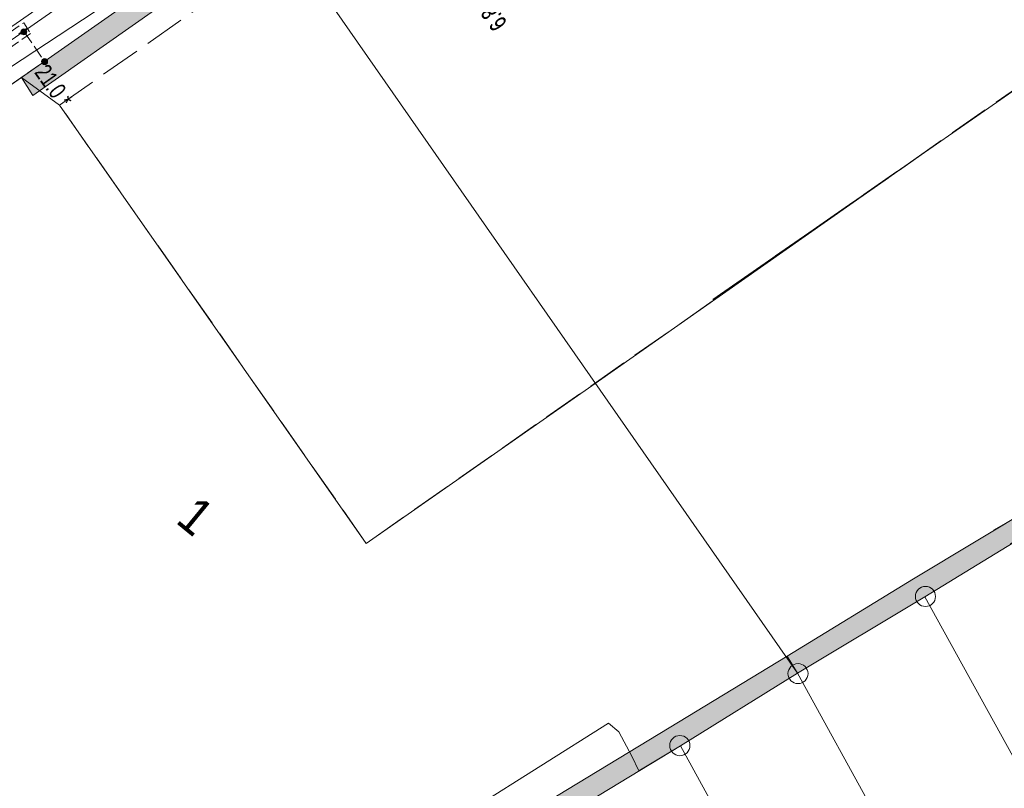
# Model space of a CAD drawing. Header units: metres. Extents: x -740 to 758, y -633 to 854.
# Tile 650 of 656: x 123 to 153, y -165 to -141. Entities that reach past the tile are written whole.
import ezdxf

# ---------------------------------------------------------------- set-up
doc = ezdxf.new("R2010")
doc.units = ezdxf.units.M
doc.header["$MEASUREMENT"] = 0
for name, pattern in [('1248_416', [1.664, 1.248, -0.416]), ('333_125', [0.4576, 0.3328, -0.1248]), ('333_333', [0.6656, 0.3328, -0.3328]), ('416_125', [0.5408, 0.416, -0.1248])]:
    doc.linetypes.add(name, pattern=pattern)
for name, color, linetype in [('Gas.LOVION', 7, 'Continuous'), ('Grundkarte.LOVION', 7, 'Continuous'), ('Grundkarte_Text.LOVION', 7, 'Continuous'), ('Strom.LOVION', 7, 'Continuous'), ('StromBemass.LOVION', 7, 'Continuous')]:
    doc.layers.add(name, color=color, linetype=linetype)
doc.styles.add('ERSTELLTER_STIL_1', font='arial.ttf')

msp = doc.modelspace()

# ---------------------------------------------------------------- hatches: boundary and pattern name
at = {"layer": 'Grundkarte.LOVION', "linetype": 'Continuous', "lineweight": 18}
for points in [[(152.651, -157.229), (153.165, -157.652), (154.284, -157.01), (158.109, -154.715), (161.96, -152.388), (165.785, -150.093), (169.663, -147.734), (173.429, -145.444), (177.227, -143.181), (183.672, -139.27), (184.091, -139.023), (193.904, -132.98), (193.554, -132.423), (183.768, -138.434), (183.322, -138.714), (176.877, -142.624), (169.345, -147.203), (165.435, -149.536), (161.61, -151.831), (157.759, -154.158), (153.966, -156.48)], [(122.942, -143.78), (130.464, -138.493), (130.087, -137.969), (122.592, -143.223)], [(146.59, -161.655), (150.526, -159.29), (154.319, -156.968), (158.117, -154.705), (160.403, -153.3), (159.857, -152.851), (157.794, -154.116), (154.001, -156.438), (150.176, -158.733), (146.272, -161.124)], [(146.272, -161.124), (142.617, -163.344), (138.851, -165.633), (137.679, -166.339), (135.032, -167.987), (132.608, -169.495), (131.213, -170.34), (127.447, -172.63), (125.023, -174.138), (110.641, -155.209), (110.148, -155.612), (124.842, -175.012), (127.797, -173.187), (131.531, -170.871), (132.926, -170.025), (135.382, -168.544), (138.029, -166.896), (139.201, -166.19), (142.967, -163.901), (146.59, -161.655)]]:
    msp.add_hatch(color=254, dxfattribs=at).paths.add_polyline_path(points)
at = {"layer": 'StromBemass.LOVION', "linetype": 'Continuous', "lineweight": 13}
for points in [[(122.736, -141.876), (122.743, -141.867), (122.749, -141.857), (122.753, -141.846), (122.756, -141.835), (122.757, -141.823), (122.757, -141.812), (122.756, -141.8), (122.753, -141.789), (122.748, -141.779), (122.743, -141.768), (122.736, -141.759), (122.728, -141.751), (122.719, -141.743), (122.709, -141.737), (122.699, -141.732), (122.688, -141.729), (122.677, -141.727), (122.665, -141.726), (122.654, -141.727), (122.642, -141.729), (122.631, -141.733), (122.621, -141.738), (122.611, -141.744), (122.602, -141.751), (122.594, -141.76), (122.588, -141.769), (122.582, -141.779), (122.578, -141.79), (122.575, -141.801), (122.574, -141.812), (122.574, -141.824), (122.575, -141.835), (122.578, -141.847), (122.582, -141.857), (122.588, -141.867), (122.595, -141.877), (122.603, -141.885), (122.612, -141.893), (122.621, -141.899), (122.632, -141.904), (122.643, -141.907), (122.654, -141.909), (122.666, -141.91), (122.677, -141.909), (122.689, -141.907), (122.7, -141.903), (122.71, -141.898), (122.72, -141.892), (122.729, -141.885)], [(123.379, -142.794), (123.386, -142.784), (123.392, -142.774), (123.396, -142.763), (123.399, -142.752), (123.4, -142.74), (123.4, -142.728), (123.399, -142.717), (123.396, -142.705), (123.391, -142.694), (123.386, -142.684), (123.379, -142.675), (123.371, -142.666), (123.362, -142.659), (123.352, -142.652), (123.341, -142.647), (123.33, -142.644), (123.318, -142.642), (123.307, -142.641), (123.295, -142.642), (123.283, -142.644), (123.272, -142.648), (123.262, -142.653), (123.252, -142.659), (123.243, -142.667), (123.235, -142.675), (123.228, -142.685), (123.222, -142.695), (123.218, -142.706), (123.215, -142.717), (123.214, -142.729), (123.214, -142.741), (123.215, -142.752), (123.218, -142.764), (123.222, -142.775), (123.228, -142.785), (123.235, -142.794), (123.243, -142.803), (123.252, -142.81), (123.262, -142.817), (123.273, -142.822), (123.284, -142.825), (123.296, -142.827), (123.307, -142.828), (123.319, -142.827), (123.331, -142.825), (123.342, -142.821), (123.352, -142.816), (123.362, -142.81), (123.371, -142.803)]]:
    msp.add_hatch(color=7, dxfattribs=at).paths.add_polyline_path(points)

# ---------------------------------------------------------------- linework, layer by layer
at = {"layer": 'Gas.LOVION', "color": 5, "linetype": 'Continuous', "lineweight": 18}
msp.add_lwpolyline([(135.204, -132.562), (134.502, -133.089), (122.802, -141.297), (102.376, -155.471), (100.867, -156.52), (81.209, -170.382), (79.293, -171.501), (78.795, -171.845), (74.034, -175.443), (59.227, -185.728), (52.807, -190.198)], dxfattribs=at)
at = {"layer": 'Grundkarte.LOVION', "color": 8, "linetype": '1248_416', "lineweight": 18}
for points in [[(130.732, -139.215), (149.796, -125.913), (159.22, -139.474), (143.973, -150.098)], [(150.762, -145.376), (133.252, -157.639), (123.769, -144.084), (137.489, -134.467)]]:
    msp.add_lwpolyline(points, dxfattribs=at)
at = {"layer": 'Grundkarte.LOVION', "color": 7, "linetype": 'Continuous', "lineweight": 13}
for points in [[(152.651, -157.229), (153.966, -156.48), (157.759, -154.158), (161.61, -151.831), (165.435, -149.536), (169.345, -147.203), (176.877, -142.624), (183.322, -138.714), (183.768, -138.434), (193.554, -132.423), (193.904, -132.98), (184.091, -139.023), (183.672, -139.27), (177.227, -143.181), (173.429, -145.444), (169.663, -147.734), (165.785, -150.093), (161.96, -152.388), (158.109, -154.715), (154.284, -157.01), (153.165, -157.652)], [(160.403, -153.3), (158.117, -154.705), (154.319, -156.968), (150.526, -159.29), (146.59, -161.655), (146.272, -161.124), (150.176, -158.733), (154.001, -156.438), (157.794, -154.116), (159.857, -152.851)]]:
    msp.add_lwpolyline(points, dxfattribs=at)
at = {"layer": 'Grundkarte.LOVION', "color": 8, "linetype": 'Continuous', "lineweight": 18}
for points in [[(136.364, -133.542), (130.087, -137.969), (108.761, -152.911), (98.222, -160.295), (87.519, -167.815), (76.98, -175.2), (66.251, -182.751), (55.601, -190.206), (44.871, -197.757), (31.814, -206.896), (18.678, -216.13), (5.595, -225.301), (-7.452, -240.586), (-16.723, -263.659), (-16.987, -267.912), (-17.629, -276.162)], [(136.364, -133.542), (130.087, -137.969), (108.761, -152.911), (98.222, -160.295), (87.519, -167.815), (76.98, -175.2), (66.251, -182.751), (55.601, -190.206), (44.871, -197.757), (31.814, -206.896), (18.678, -216.13), (5.595, -225.301), (-7.452, -240.586), (-16.723, -263.659), (-16.987, -267.912), (-17.629, -276.162)], [(160.403, -153.3), (158.117, -154.705), (154.319, -156.968), (150.526, -159.29), (146.59, -161.655), (130.087, -137.969), (136.364, -133.542)]]:
    msp.add_lwpolyline(points, dxfattribs=at)
at = {"layer": 'Grundkarte.LOVION', "color": 253, "linetype": 'Continuous', "lineweight": 18}
for points in [[(160.403, -153.3), (158.117, -154.705), (154.319, -156.968), (150.526, -159.29), (146.59, -161.655), (142.967, -163.901), (139.201, -166.19), (138.029, -166.896), (135.382, -168.544), (132.926, -170.025), (131.531, -170.871), (127.797, -173.187), (124.365, -175.266), (108.761, -152.911), (130.087, -137.969), (136.364, -133.542)], [(143.973, -150.098), (158.308, -140.125), (163.294, -147.292), (162.849, -147.572), (163.328, -148.235), (163.964, -147.788), (165.785, -150.093), (161.96, -152.388), (158.109, -154.715), (154.284, -157.01), (153.165, -157.652)], [(154.319, -156.968), (150.526, -159.29), (146.59, -161.655), (142.967, -163.901), (141.684, -164.676), (141.462, -164.225), (141.063, -163.466), (140.741, -163.202), (126.098, -172.437), (125.113, -171.735), (115.76, -159.201), (115.96, -158.827), (119.644, -156.309), (119.769, -155.765), (119.334, -155.246), (118.757, -155.096), (114.835, -157.903), (110.309, -151.813), (122.592, -143.223), (123.769, -144.084), (133.252, -157.639), (140.334, -152.69), (150.762, -145.376)], [(103.805, -216.792), (95.575, -201.844), (91.908, -195.168), (102.198, -188.871), (104.596, -187.396), (108.054, -185.284), (113.183, -182.123), (117.533, -179.451), (123.14, -176.036), (124.365, -175.266), (127.797, -173.187), (131.531, -170.871), (132.926, -170.025), (135.382, -168.544), (138.029, -166.896), (139.201, -166.19), (142.967, -163.901), (146.59, -161.655), (150.526, -159.29), (154.319, -156.968)]]:
    msp.add_lwpolyline(points, dxfattribs=at)
at = {"layer": 'Grundkarte.LOVION', "color": 8, "linetype": 'Continuous', "lineweight": 18}
for points in [[(108.761, -152.911), (130.087, -137.969), (146.59, -161.655), (142.967, -163.901), (139.201, -166.19), (138.029, -166.896), (135.382, -168.544), (132.926, -170.025), (131.531, -170.871), (127.797, -173.187), (124.365, -175.266)], [(161.383, -179.036), (155.59, -168.46), (150.526, -159.29), (154.319, -156.968), (159.426, -166.282), (165.245, -176.826), (165.283, -176.911), (167.942, -181.734), (164.041, -183.859), (162.855, -181.7)], [(146.59, -161.655), (150.526, -159.29), (155.59, -168.46), (161.383, -179.036), (162.855, -181.7), (164.041, -183.859), (159.945, -186.092), (158.434, -183.344), (157.35, -181.322), (152.453, -172.343), (151.552, -170.687)], [(142.967, -163.901), (146.59, -161.655), (151.552, -170.687), (152.453, -172.343), (157.35, -181.322), (158.434, -183.344), (159.945, -186.092), (156.24, -188.11)], [(139.201, -166.19), (142.967, -163.901), (156.24, -188.11), (152.366, -190.203), (149.448, -184.843), (144.848, -176.485)]]:
    msp.add_lwpolyline(points, close=True, dxfattribs=at)
at = {"layer": 'Grundkarte.LOVION', "color": 7, "linetype": 'Continuous', "lineweight": 13}
for points in [[(122.942, -143.78), (122.592, -143.223), (130.087, -137.969), (130.464, -138.493)], [(146.272, -161.124), (146.59, -161.655), (142.967, -163.901), (139.201, -166.19), (138.029, -166.896), (135.382, -168.544), (132.926, -170.025), (131.531, -170.871), (127.797, -173.187), (124.842, -175.012), (110.148, -155.612), (110.641, -155.209), (125.023, -174.138), (127.447, -172.63), (131.213, -170.34), (132.608, -169.495), (135.032, -167.987), (137.679, -166.339), (138.851, -165.633), (142.617, -163.344)]]:
    msp.add_lwpolyline(points, close=True, dxfattribs=at)
at = {"layer": 'Grundkarte.LOVION', "color": 9, "linetype": 'Continuous', "lineweight": 18}
for centre, radius in [((150.544, -159.281), 0.311), ((146.603, -161.669), 0.31), ((142.95, -163.895), 0.313)]:
    msp.add_circle(centre, radius, dxfattribs=at)
at = {"layer": 'Strom.LOVION', "color": 1, "linetype": 'Continuous', "lineweight": 18}
msp.add_lwpolyline([(52.677, -191.437), (61.851, -184.304), (65.33, -182.102), (68.279, -180.218), (83.604, -169.335), (90.8, -164.346), (101.368, -156.5), (102.778, -155.505), (105.576, -153.739), (108.865, -151.408), (132.551, -134.905), (124.132, -123.463)], dxfattribs=at)
at = {"layer": 'Strom.LOVION', "color": 150, "linetype": 'Continuous', "lineweight": 18}
msp.add_lwpolyline([(102.921, -155.757), (105.748, -153.988), (108.608, -151.95), (109.212, -151.477), (133.413, -135.56), (136.232, -133.407)], dxfattribs=at)
at = {"layer": 'Strom.LOVION', "color": 7, "linetype": '333_125', "lineweight": 13}
msp.add_lwpolyline([(122.663, -141.532), (122.873, -141.866), (108.954, -151.562), (108.731, -151.244)], close=True, dxfattribs=at)
at = {"layer": 'Strom.LOVION', "color": 9, "linetype": '333_333', "lineweight": 18}
msp.add_lwpolyline([(108.865, -151.408), (122.768, -141.699)], dxfattribs=at)
at = {"layer": 'StromBemass.LOVION', "color": 7, "linetype": '416_125', "lineweight": 13}
for points in [[(122.675, -141.811), (123.297, -142.726)], [(106.19, -154.728), (109.052, -152.719), (123.297, -142.726)]]:
    msp.add_lwpolyline(points, dxfattribs=at)
at = {"layer": 'StromBemass.LOVION', "color": 7, "linetype": 'Continuous', "lineweight": 13}
for centre, radius in [((122.665, -141.818), 0.092), ((123.307, -142.735), 0.0936)]:
    msp.add_circle(centre, radius, dxfattribs=at)

# ---------------------------------------------------------------- texts
at = {"layer": 'Grundkarte_Text.LOVION', "color": 7, "linetype": 'Continuous', "lineweight": 13, "insert": (127.323, -156.977), "char_height": 1.12434, "attachment_point": 7, "rotation": 320.5841, "style": 'ERSTELLTER_STIL_1'}
msp.add_mtext('{\\A1;\\W0.89447x;1}', dxfattribs=at)
at = {"layer": 'StromBemass.LOVION', "color": 7, "linetype": 'Continuous', "lineweight": 13, "attachment_point": 7, "style": 'ERSTELLTER_STIL_1'}
for s, insert, char_height, rotation in [('{\\A1;\\W0.71563x;6.8}', (137.631, -141.543), 0.53354, 125.0718), ('{\\A1;\\W0.71556x;6.8}', (137.639, -141.533), 0.53354, 125.0718), ('{\\A1;\\W0.71554x;21.0 *}', (122.966, -143.08), 0.53357, 305.2428)]:
    msp.add_mtext(s, dxfattribs=dict(at, insert=insert, char_height=char_height, rotation=rotation))

doc.saveas('drawing.dxf')
